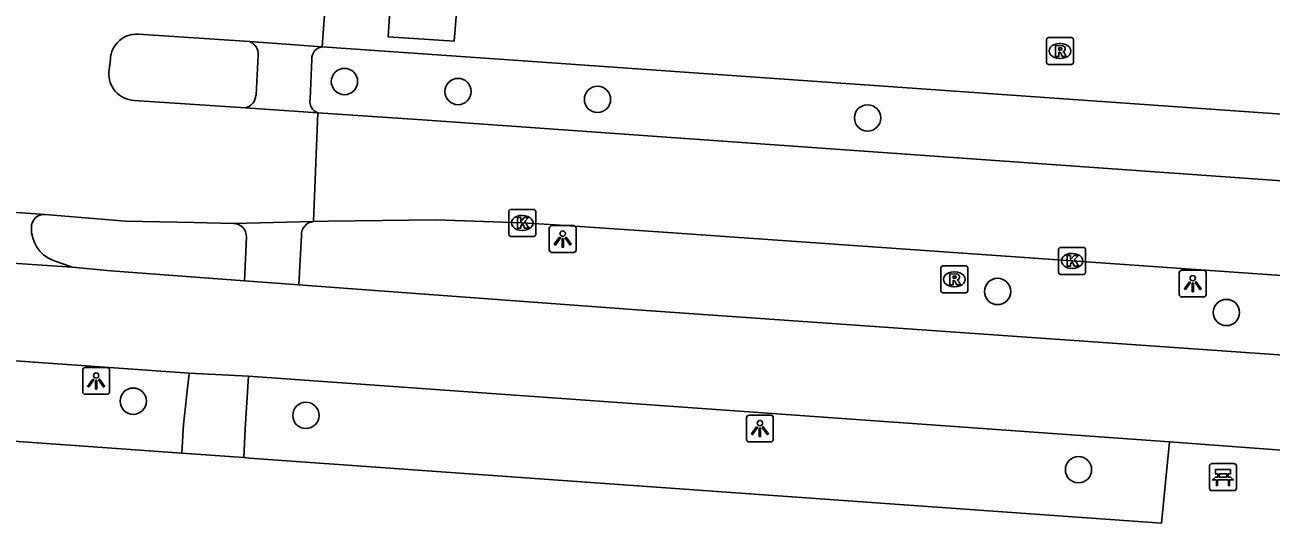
# Model space of a CAD drawing. Extents: x 155888 to 156864, y 383882 to 384671.
# Drawn here: x 156074.9 to 156121.25, y 383971.22 to 383989.74 of the extents above; entities that cross this region are included whole.
import ezdxf

# ---------------------------------------------------------------- set-up
doc = ezdxf.new("R2010")
doc.units = 0
for name, color, linetype in [('IMGEO_Bank', 7, 'Continuous'), ('IMGEO_Boom', 7, 'Continuous'), ('IMGEO_Fietspad_gesloten', 7, 'Continuous'), ('IMGEO_Kolk', 7, 'Continuous'), ('IMGEO_Lichtpunt', 7, 'Continuous'), ('IMGEO_Rijbaan_lokaal_gesloten', 7, 'Continuous'), ('IMGEO_Rijbaan_lokaal_open', 7, 'Continuous'), ('IMGEO_Rioolput', 7, 'Continuous'), ('IMGEO_Voetpad_gesloten', 7, 'Continuous'), ('IMGEO_Voetpad_open', 7, 'Continuous')]:
    doc.layers.add(name, color=color, linetype=linetype)

msp = doc.modelspace()

# ---------------------------------------------------------------- linework, layer by layer
at = {"layer": 'IMGEO_Bank'}
for p, q in [((156119.035, 383973.424), (156119.876, 383973.424)), ((156119.876, 383973.424), (156119.035, 383973.424)), ((156118.96, 383972.499), (156118.96, 383973.34)), ((156118.96, 383973.34), (156118.96, 383972.499)), ((156119.269, 383972.93), (156119.269, 383973.036)), ((156119.313, 383973.036), (156119.313, 383972.93)), ((156119.601, 383973.042), (156119.319, 383973.042)), ((156119.607, 383972.93), (156119.607, 383973.036)), ((156119.651, 383973.036), (156119.651, 383972.93)), ((156119.96, 383973.349), (156119.96, 383972.508)), ((156119.96, 383972.508), (156119.96, 383973.349)), ((156119.657, 383972.822), (156119.264, 383972.822)), ((156119.319, 383972.924), (156119.601, 383972.924)), ((156119.885, 383972.424), (156119.044, 383972.424)), ((156119.044, 383972.424), (156119.885, 383972.424))]:
    msp.add_line(p, q, dxfattribs=at)
for points in [[(156119.263, 383973.042), (156119.177, 383973.042), (156119.177, 383973.203), (156119.74, 383973.203), (156119.74, 383973.042), (156119.657, 383973.042)], [(156119.207, 383972.822), (156119.065, 383972.822), (156119.177, 383972.924), (156119.263, 383972.924)], [(156119.257, 383972.815), (156119.257, 383972.608), (156119.214, 383972.608), (156119.214, 383972.815)], [(156119.657, 383972.924), (156119.74, 383972.924), (156119.852, 383972.822), (156119.713, 383972.822)], [(156119.707, 383972.815), (156119.707, 383972.608), (156119.663, 383972.608), (156119.663, 383972.815)]]:
    msp.add_lwpolyline(points, dxfattribs=at)
for centre, radius, start, end in [((156119.038, 383973.346), 0.0779, 92.4484, 184.2845), ((156119.038, 383973.346), 0.0779, 92.4484, 184.2845), ((156119.882, 383973.346), 0.0779, 2.4484, 94.2845), ((156119.882, 383973.346), 0.0779, 2.4484, 94.2845), ((156119.262, 383973.035), 0.00671, 2.8957, 87.1043), ((156119.319, 383973.035), 0.00671, 92.8957, 177.1043), ((156119.601, 383973.035), 0.00671, 2.8957, 87.1043), ((156119.658, 383973.035), 0.00671, 92.8957, 177.1043), ((156119.038, 383972.502), 0.0779, 182.4484, 274.2845), ((156119.038, 383972.502), 0.0779, 182.4484, 274.2845), ((156119.207, 383972.815), 0.00671, 2.8957, 87.1043), ((156119.264, 383972.815), 0.00671, 92.8957, 177.1043), ((156119.262, 383972.931), 0.00671, 272.8957, 357.1043), ((156119.319, 383972.931), 0.00671, 182.8957, 267.1043), ((156119.601, 383972.931), 0.00671, 272.8957, 357.1043), ((156119.658, 383972.931), 0.00671, 182.8957, 267.1043), ((156119.656, 383972.815), 0.00671, 2.8957, 87.1043), ((156119.713, 383972.815), 0.00671, 92.8957, 177.1043), ((156119.882, 383972.502), 0.0779, 272.4484, 4.2845), ((156119.882, 383972.502), 0.0779, 272.4484, 4.2845)]:
    msp.add_arc(centre, radius, start, end, dxfattribs=at)
at = {"layer": 'IMGEO_Boom'}
for centre in [(156086.782, 383987.634), (156091.006, 383987.262), (156096.194, 383986.97), (156106.24, 383986.28), (156111.078, 383979.827), (156119.588, 383979.045), (156078.926, 383975.747), (156085.347, 383975.218), (156114.087, 383973.199)]:
    msp.add_circle(centre, 0.489, dxfattribs=at)
at = {"layer": 'IMGEO_Fietspad_gesloten'}
for points in [[(156076.652, 383980.728), (156066.636, 383981.398)], [(156076.652, 383980.728), (156075.917, 383980.993)], [(156083.065, 383980.219), (156078.09, 383980.597), (156076.652, 383980.728)], [(156085.081, 383980.072), (156083.065, 383980.219)], [(156157.282, 383974.909), (156155.148, 383974.979), (156151.926, 383975.261), (156148.261, 383975.595), (156098.01, 383979.122), (156087.076, 383979.928), (156085.081, 383980.072)], [(156063.551, 383978.032), (156063.701, 383978.021), (156080.999, 383976.786)], [(156080.999, 383976.786), (156083.218, 383976.676)], [(156083.218, 383976.676), (156117.466, 383974.235)], [(156117.466, 383974.235), (156135.801, 383972.878)]]:
    msp.add_lwpolyline(points, dxfattribs=at)
for centre, radius, start, end in [((156075.616, 383982.214), 0.479, 86.332, 180.7894), ((156076.412, 383982.169), 1.276, 178.2869, 247.1549)]:
    msp.add_arc(centre, radius, start, end, dxfattribs=at)
at = {"layer": 'IMGEO_Kolk'}
for p, q in [((156092.894, 383981.95), (156092.894, 383982.802)), ((156092.969, 383982.876), (156093.821, 383982.876)), ((156093.895, 383982.802), (156093.895, 383981.95)), ((156093.382, 383982.656), (156093.407, 383982.656)), ((156093.821, 383981.876), (156092.969, 383981.876)), ((156093.405, 383982.096), (156093.38, 383982.096)), ((156113.348, 383980.537), (156113.348, 383981.389)), ((156113.423, 383981.463), (156114.275, 383981.463)), ((156114.349, 383981.389), (156114.349, 383980.537)), ((156113.836, 383981.243), (156113.861, 383981.243)), ((156114.275, 383980.463), (156113.423, 383980.463)), ((156113.859, 383980.683), (156113.834, 383980.683))]:
    msp.add_line(p, q, dxfattribs=at)
for points in [[(156092.894, 383981.95), (156092.894, 383982.802)], [(156092.969, 383982.876), (156093.821, 383982.876)], [(156093.895, 383982.802), (156093.895, 383981.95)], [(156093.215, 383982.576), (156093.338, 383982.576), (156093.338, 383982.425), (156093.468, 383982.576), (156093.632, 383982.576), (156093.486, 383982.425), (156093.639, 383982.176), (156093.487, 383982.176), (156093.402, 383982.34), (156093.338, 383982.273), (156093.338, 383982.176), (156093.215, 383982.176), (156093.215, 383982.576)], [(156093.821, 383981.876), (156092.969, 383981.876)], [(156113.348, 383980.537), (156113.348, 383981.389)], [(156113.423, 383981.463), (156114.275, 383981.463)], [(156114.349, 383981.389), (156114.349, 383980.537)], [(156113.669, 383981.163), (156113.792, 383981.163), (156113.792, 383981.012), (156113.922, 383981.163), (156114.086, 383981.163), (156113.94, 383981.012), (156114.093, 383980.763), (156113.941, 383980.763), (156113.856, 383980.927), (156113.792, 383980.86), (156113.792, 383980.763), (156113.669, 383980.763), (156113.669, 383981.163)], [(156114.275, 383980.463), (156113.423, 383980.463)]]:
    msp.add_lwpolyline(points, dxfattribs=at)
for centre, start, end in [((156092.971, 383982.8), 91.552, 178.448), ((156092.971, 383982.8), 91.552, 178.448), ((156093.819, 383982.8), 1.552, 88.448), ((156093.819, 383982.8), 1.552, 88.448), ((156092.971, 383981.952), 181.552, 268.448), ((156092.971, 383981.952), 181.552, 268.448), ((156093.819, 383981.952), 271.552, 358.448), ((156093.819, 383981.952), 271.552, 358.448), ((156113.425, 383981.387), 91.552, 178.448), ((156113.425, 383981.387), 91.552, 178.448), ((156114.273, 383981.387), 1.552, 88.448), ((156114.273, 383981.387), 1.552, 88.448), ((156113.425, 383980.539), 181.552, 268.448), ((156113.425, 383980.539), 181.552, 268.448), ((156114.273, 383980.539), 271.552, 358.448), ((156114.273, 383980.539), 271.552, 358.448)]:
    msp.add_arc(centre, 0.0765, start, end, dxfattribs=at)
for centre, major_axis, ratio, start_param, end_param in [((156093.381, 383982.376), (-0.387, 0.002), 0.722429, 4.712389, 7.853982), ((156093.406, 383982.376), (-0.39, 0.002), 0.717154, 1.570796, 4.712389), ((156113.835, 383980.963), (-0.387, 0.002), 0.722429, 4.712389, 7.853982), ((156113.86, 383980.963), (-0.39, 0.002), 0.717154, 1.570796, 4.712389)]:
    msp.add_ellipse(centre, major_axis=major_axis, ratio=ratio, start_param=start_param, end_param=end_param, dxfattribs=at)
at = {"layer": 'IMGEO_Lichtpunt'}
for p, q in [((156095.303, 383982.275), (156094.495, 383982.275)), ((156095.303, 383982.275), (156094.495, 383982.275)), ((156094.401, 383982.18), (156094.401, 383981.373)), ((156094.401, 383982.18), (156094.401, 383981.373)), ((156095.397, 383981.373), (156095.397, 383982.18)), ((156095.397, 383981.373), (156095.397, 383982.18)), ((156094.495, 383981.279), (156095.303, 383981.279)), ((156094.495, 383981.279), (156095.303, 383981.279)), ((156117.837, 383980.523), (156117.837, 383979.716)), ((156117.837, 383980.523), (156117.837, 383979.716)), ((156118.739, 383980.618), (156117.931, 383980.618)), ((156118.739, 383980.618), (156117.931, 383980.618)), ((156118.833, 383979.716), (156118.833, 383980.523)), ((156118.833, 383979.716), (156118.833, 383980.523)), ((156117.931, 383979.622), (156118.739, 383979.622)), ((156117.931, 383979.622), (156118.739, 383979.622)), ((156077.046, 383976.904), (156077.046, 383976.097)), ((156077.046, 383976.904), (156077.046, 383976.097)), ((156077.948, 383976.999), (156077.14, 383976.999)), ((156077.948, 383976.999), (156077.14, 383976.999)), ((156078.042, 383976.097), (156078.042, 383976.904)), ((156078.042, 383976.097), (156078.042, 383976.904)), ((156077.14, 383976.003), (156077.948, 383976.003)), ((156077.14, 383976.003), (156077.948, 383976.003)), ((156101.738, 383975.134), (156101.738, 383974.327)), ((156101.738, 383975.134), (156101.738, 383974.327)), ((156102.64, 383975.229), (156101.832, 383975.229)), ((156102.64, 383975.229), (156101.832, 383975.229)), ((156102.734, 383974.327), (156102.734, 383975.134)), ((156102.734, 383974.327), (156102.734, 383975.134)), ((156101.832, 383974.233), (156102.64, 383974.233)), ((156101.832, 383974.233), (156102.64, 383974.233))]:
    msp.add_line(p, q, dxfattribs=at)
for points in [[(156094.775, 383981.844), (156094.814, 383981.816), (156094.626, 383981.554), (156094.588, 383981.581), (156094.775, 383981.844)], [(156094.877, 383981.796), (156094.924, 383981.796), (156094.924, 383981.474), (156094.877, 383981.474), (156094.877, 383981.796)], [(156094.987, 383981.816), (156095.025, 383981.843), (156095.212, 383981.581), (156095.173, 383981.553), (156094.987, 383981.816)], [(156118.211, 383980.187), (156118.25, 383980.159), (156118.062, 383979.897), (156118.024, 383979.924), (156118.211, 383980.187)], [(156118.313, 383980.139), (156118.36, 383980.139), (156118.36, 383979.817), (156118.313, 383979.817), (156118.313, 383980.139)], [(156118.423, 383980.159), (156118.461, 383980.186), (156118.648, 383979.924), (156118.609, 383979.896), (156118.423, 383980.159)], [(156077.42, 383976.568), (156077.459, 383976.54), (156077.271, 383976.278), (156077.233, 383976.305), (156077.42, 383976.568)], [(156077.522, 383976.52), (156077.569, 383976.52), (156077.569, 383976.198), (156077.522, 383976.198), (156077.522, 383976.52)], [(156077.632, 383976.54), (156077.67, 383976.567), (156077.857, 383976.305), (156077.818, 383976.277), (156077.632, 383976.54)], [(156102.112, 383974.798), (156102.151, 383974.77), (156101.963, 383974.508), (156101.925, 383974.535), (156102.112, 383974.798)], [(156102.324, 383974.77), (156102.362, 383974.797), (156102.549, 383974.535), (156102.51, 383974.507), (156102.324, 383974.77)], [(156102.214, 383974.75), (156102.261, 383974.75), (156102.261, 383974.428), (156102.214, 383974.428), (156102.214, 383974.75)]]:
    msp.add_lwpolyline(points, dxfattribs=at)
for centre in [(156094.9, 383981.978), (156118.336, 383980.321), (156077.545, 383976.702), (156102.237, 383974.932)]:
    msp.add_circle(centre, 0.0994, dxfattribs=at)
for centre, start, end in [((156094.495, 383982.18), 90, 180), ((156094.495, 383982.18), 90, 180), ((156095.303, 383982.18), 0, 90), ((156095.303, 383982.18), 0, 90), ((156094.495, 383981.373), 180, 270), ((156094.495, 383981.373), 180, 270), ((156095.303, 383981.373), 270, 0), ((156095.303, 383981.373), 270, 360), ((156117.931, 383980.523), 90, 180), ((156117.931, 383980.523), 90, 180), ((156118.739, 383980.523), 0, 90), ((156118.739, 383980.523), 0, 90), ((156117.931, 383979.716), 180, 270), ((156117.931, 383979.716), 180, 270), ((156118.739, 383979.716), 270, 0), ((156118.739, 383979.716), 270, 360), ((156077.14, 383976.904), 90, 180), ((156077.14, 383976.904), 90, 180), ((156077.948, 383976.904), 0, 90), ((156077.948, 383976.904), 0, 90), ((156077.14, 383976.097), 180, 270), ((156077.14, 383976.097), 180, 270), ((156077.948, 383976.097), 270, 0), ((156077.948, 383976.097), 270, 360), ((156101.832, 383975.134), 90, 180), ((156101.832, 383975.134), 90, 180), ((156102.64, 383975.134), 0, 90), ((156102.64, 383975.134), 0, 90), ((156101.832, 383974.327), 180, 270), ((156101.832, 383974.327), 180, 270), ((156102.64, 383974.327), 270, 0), ((156102.64, 383974.327), 270, 360)]:
    msp.add_arc(centre, 0.0946, start, end, dxfattribs=at)
at = {"layer": 'IMGEO_Rijbaan_lokaal_gesloten'}
for points in [[(156085.954, 383988.92), (156086.217, 383992.489)], [(156079.115, 383989.391), (156083.248, 383989.123)], [(156083.248, 383989.123), (156085.954, 383988.92)], [(156085.954, 383988.92), (156093.965, 383988.367), (156149.873, 383984.441), (156155.772, 383983.87)], [(156078.022, 383987.99), (156078.051, 383988.251), (156078.075, 383988.462)], [(156083.096, 383986.652), (156078.956, 383986.929)], [(156085.793, 383986.469), (156083.096, 383986.652)], [(156085.635, 383982.424), (156085.793, 383986.469)], [(156149.583, 383981.961), (156089.685, 383986.204), (156085.793, 383986.469)], [(156075.647, 383982.692), (156072.799, 383982.885)], [(156075.647, 383982.692), (156078.642, 383982.446), (156081.19, 383982.389), (156082.652, 383982.357)], [(156082.652, 383982.357), (156085.635, 383982.424)], [(156149.894, 383978.409), (156148.666, 383978.531), (156144.444, 383978.846), (156132.253, 383979.675), (156113.849, 383980.964), (156098.459, 383982.04), (156094.614, 383982.303), (156093.395, 383982.377), (156090.186, 383982.49), (156086.173, 383982.442), (156085.635, 383982.424)]]:
    msp.add_lwpolyline(points, dxfattribs=at)
for centre, radius, start, end in [((156079.044, 383988.424), 0.97, 85.8126, 177.7342), ((156079.01, 383987.918), 0.99, 175.8313, 266.8837)]:
    msp.add_arc(centre, radius, start, end, dxfattribs=at)
at = {"layer": 'IMGEO_Rijbaan_lokaal_open'}
msp.add_lwpolyline([(156090.857, 383989.13), (156088.405, 383989.298), (156088.563, 383991.79), (156091.065, 383991.594), (156090.857, 383989.13)], dxfattribs=at)
at = {"layer": 'IMGEO_Rioolput'}
for p, q in [((156112.898, 383988.342), (156112.898, 383989.194)), ((156112.973, 383989.268), (156113.825, 383989.268)), ((156113.899, 383989.194), (156113.899, 383988.342)), ((156113.386, 383989.048), (156113.411, 383989.048)), ((156113.825, 383988.268), (156112.973, 383988.268)), ((156113.409, 383988.488), (156113.384, 383988.488)), ((156108.968, 383979.852), (156108.968, 383980.704)), ((156109.043, 383980.778), (156109.895, 383980.778)), ((156109.456, 383980.558), (156109.481, 383980.558)), ((156109.969, 383980.704), (156109.969, 383979.852)), ((156109.479, 383979.998), (156109.454, 383979.998)), ((156109.895, 383979.778), (156109.043, 383979.778))]:
    msp.add_line(p, q, dxfattribs=at)
for points in [[(156112.898, 383988.342), (156112.898, 383989.194)], [(156112.973, 383989.268), (156113.825, 383989.268)], [(156113.899, 383989.194), (156113.899, 383988.342)], [(156113.487, 383988.966), (156113.235, 383988.968), (156113.235, 383988.568)], [(156113.235, 383988.568), (156113.359, 383988.568), (156113.359, 383988.73), (156113.37, 383988.73)], [(156113.413, 383988.887), (156113.359, 383988.887), (156113.359, 383988.806)], [(156113.359, 383988.806), (156113.411, 383988.806)], [(156113.417, 383988.701), (156113.488, 383988.568), (156113.628, 383988.568), (156113.563, 383988.694)], [(156113.825, 383988.268), (156112.973, 383988.268)], [(156108.968, 383979.852), (156108.968, 383980.704)], [(156109.043, 383980.778), (156109.895, 383980.778)], [(156109.557, 383980.476), (156109.305, 383980.478), (156109.305, 383980.078)], [(156109.483, 383980.397), (156109.429, 383980.397), (156109.429, 383980.316)], [(156109.969, 383980.704), (156109.969, 383979.852)], [(156109.305, 383980.078), (156109.429, 383980.078), (156109.429, 383980.24), (156109.44, 383980.24)], [(156109.429, 383980.316), (156109.481, 383980.316)], [(156109.487, 383980.211), (156109.558, 383980.078), (156109.698, 383980.078), (156109.633, 383980.204)], [(156109.895, 383979.778), (156109.043, 383979.778)]]:
    msp.add_lwpolyline(points, dxfattribs=at)
for centre, radius, start, end in [((156112.975, 383989.192), 0.0765, 91.552, 178.448), ((156112.975, 383989.192), 0.0765, 91.552, 178.448), ((156113.823, 383989.192), 0.0765, 1.552, 88.448), ((156113.823, 383989.192), 0.0765, 1.552, 88.448), ((156113.369, 383988.677), 0.0533, 26.0293, 88.6989), ((156113.395, 383988.995), 0.19, 274.7715, 282.9687), ((156113.419, 383988.791), 0.0964, 77.0061, 93.1865), ((156113.433, 383988.848), 0.0378, 276.6634, 79.6772), ((156113.486, 383988.856), 0.109, 350.3612, 89.416), ((156113.484, 383988.856), 0.112, 277.5842, 350.9817), ((156113.468, 383988.641), 0.108, 29.5134, 73.7905), ((156112.975, 383988.344), 0.0765, 181.552, 268.448), ((156112.975, 383988.344), 0.0765, 181.552, 268.448), ((156113.823, 383988.344), 0.0765, 271.552, 358.448), ((156113.823, 383988.344), 0.0765, 271.552, 358.448), ((156109.045, 383980.702), 0.0765, 91.552, 178.448), ((156109.045, 383980.702), 0.0765, 91.552, 178.448), ((156109.489, 383980.301), 0.0964, 77.0061, 93.1865), ((156109.503, 383980.358), 0.0378, 276.6634, 79.6772), ((156109.556, 383980.366), 0.109, 350.3612, 89.416), ((156109.893, 383980.702), 0.0765, 1.552, 88.448), ((156109.893, 383980.702), 0.0765, 1.552, 88.448), ((156109.439, 383980.187), 0.0533, 26.0293, 88.6989), ((156109.465, 383980.505), 0.19, 274.7715, 282.9687), ((156109.554, 383980.366), 0.112, 277.5842, 350.9817), ((156109.538, 383980.151), 0.108, 29.5134, 73.7905), ((156109.045, 383979.854), 0.0765, 181.552, 268.448), ((156109.045, 383979.854), 0.0765, 181.552, 268.448), ((156109.893, 383979.854), 0.0765, 271.552, 358.448), ((156109.893, 383979.854), 0.0765, 271.552, 358.448)]:
    msp.add_arc(centre, radius, start, end, dxfattribs=at)
for centre, major_axis, ratio, start_param, end_param in [((156113.385, 383988.768), (-0.387, 0.002), 0.722429, 4.712389, 7.853982), ((156113.41, 383988.768), (-0.39, 0.002), 0.717154, 1.570796, 4.712389), ((156109.455, 383980.278), (-0.387, 0.002), 0.722429, 4.712389, 7.853982), ((156109.48, 383980.278), (-0.39, 0.002), 0.717154, 1.570796, 4.712389)]:
    msp.add_ellipse(centre, major_axis=major_axis, ratio=ratio, start_param=start_param, end_param=end_param, dxfattribs=at)
at = {"layer": 'IMGEO_Voetpad_gesloten'}
for points in [[(156080.732, 383973.813), (156063.36, 383975.052), (156063.551, 383978.032)], [(156080.732, 383973.813), (156080.791, 383974.886), (156080.999, 383976.786)], [(156083.218, 383976.676), (156083.084, 383974.719), (156083.038, 383973.649)], [(156117.466, 383974.235), (156117.176, 383971.215), (156083.249, 383973.634), (156083.038, 383973.649)], [(156083.038, 383973.649), (156080.732, 383973.813)]]:
    msp.add_lwpolyline(points, dxfattribs=at)
at = {"layer": 'IMGEO_Voetpad_open'}
for points in [[(156083.491, 383987.123), (156083.576, 383988.611)], [(156085.502, 383986.978), (156085.572, 383988.467)], [(156083.136, 383981.851), (156083.065, 383980.219)], [(156085.179, 383981.911), (156085.081, 383980.072)]]:
    msp.add_lwpolyline(points, dxfattribs=at)
for centre, radius, start, end in [((156083.055, 383988.638), 0.522, 357.0363, 68.2529), ((156085.992, 383988.5), 0.422, 95.1982, 184.5221), ((156082.97, 383987.159), 0.522, 283.9491, 356.0818), ((156085.947, 383986.895), 0.453, 169.4039, 250.1101), ((156082.641, 383981.862), 0.495, 358.732, 88.7219), ((156085.671, 383981.933), 0.493, 94.2149, 182.518)]:
    msp.add_arc(centre, radius, start, end, dxfattribs=at)

doc.saveas('drawing.dxf')
